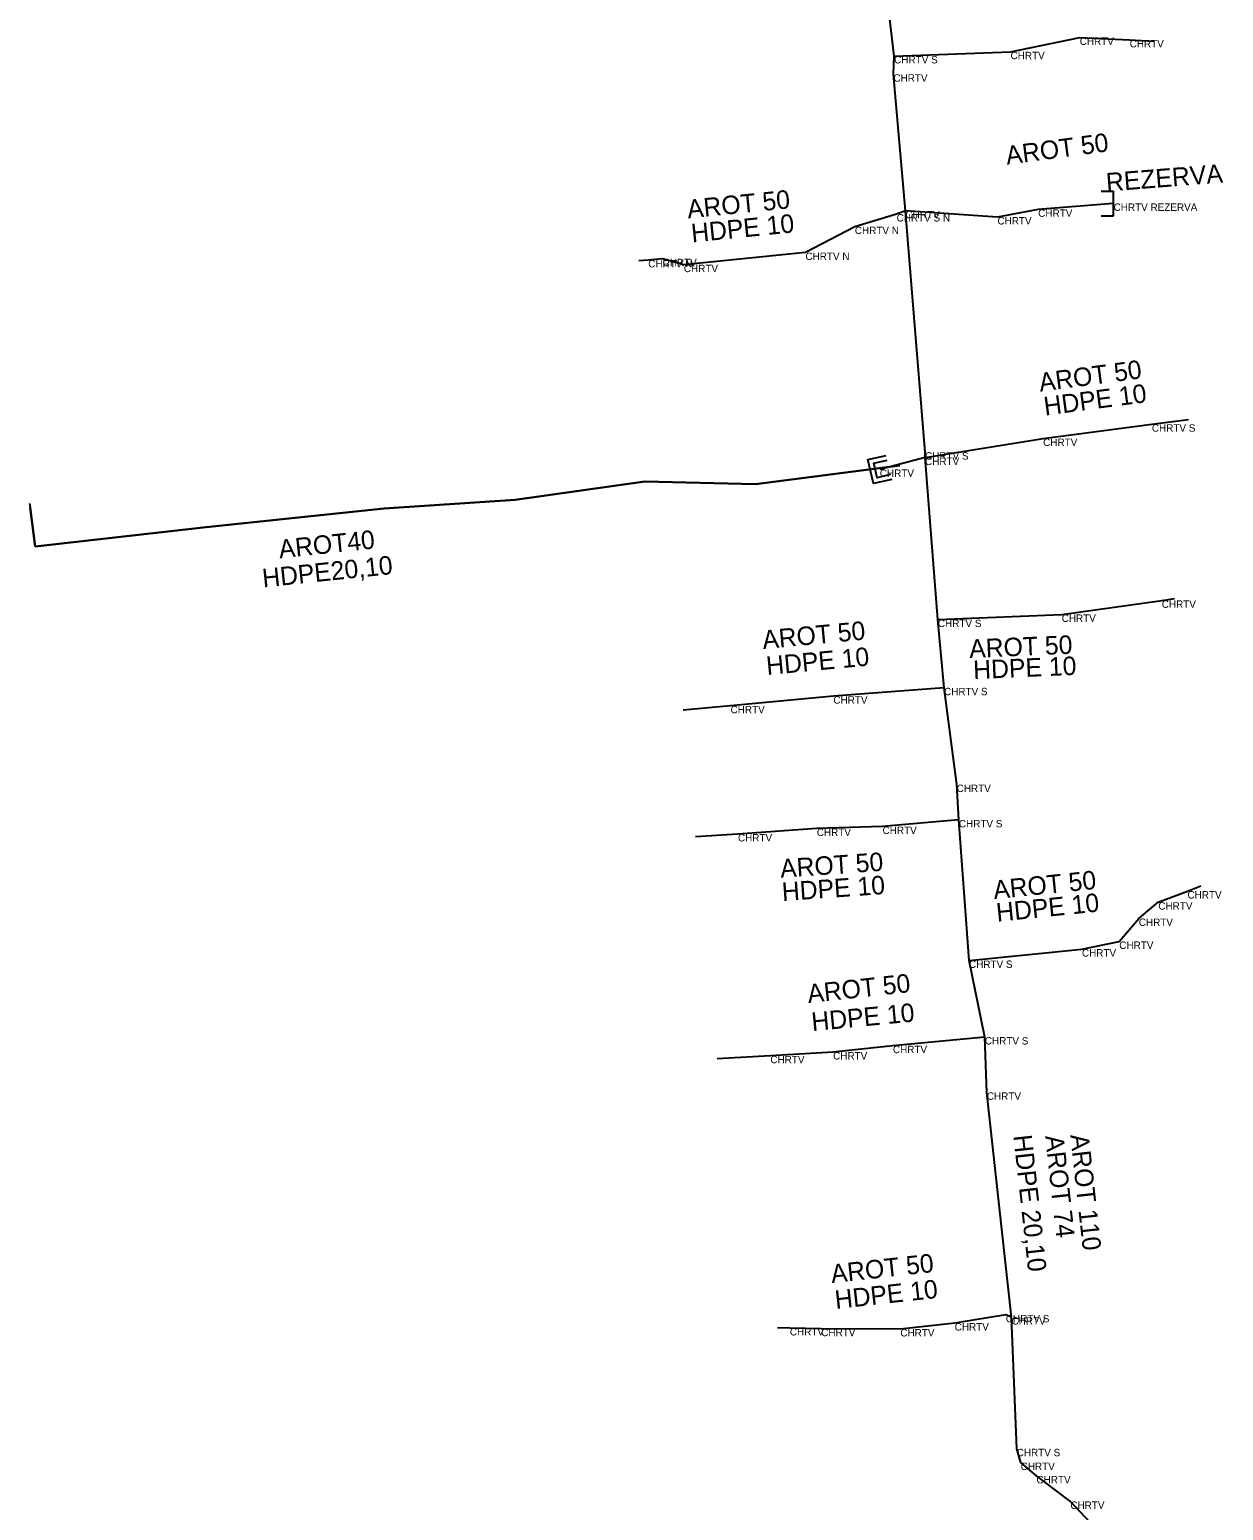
# Model space of a CAD drawing. Extents: x -651943 to -618711, y -1138561 to -1100552.
# Drawn here: x -640946.5 to -640898.2, y -1114680.8 to -1114620.9 of the extents above; entities that cross this region are included whole.
import ezdxf

# ---------------------------------------------------------------- set-up
doc = ezdxf.new("R2010")
doc.units = 0
for name, color, linetype in [('KT optika', 7, 'Continuous'), ('KT trasa', 7, 'Continuous'), ('KT zařízení', 7, 'Continuous')]:
    doc.layers.add(name, color=color, linetype=linetype)

# ---------------------------------------------------------------- blocks, each defined once
blk = doc.blocks.new('TVREZ_3')
at = {"layer": 'KT zařízení'}
for p, q in [((-0.05, 0.05), (-0.0001, 0.05)), ((0, -0.05), (-0.0001, 0.05)), ((-0.05, -0.0499), (0, -0.05))]:
    blk.add_line(p, q, dxfattribs=at)
blk = doc.blocks.new('KKKM')
at = {"layer": 'KT zařízení'}
for points in [[(-0.0559, 0.03), (0, 0.03), (0, -0.03), (-0.0558, -0.03)], [(-0.0558, 0.05), (0.02, 0.05), (0.02, -0.05), (-0.0558, -0.05)]]:
    blk.add_lwpolyline(points, dxfattribs=at)

msp = doc.modelspace()

# ---------------------------------------------------------------- linework, layer by layer
at = {"layer": 'KT optika'}
for p, q in [((-640911.49, -1114621.95), (-640912.46, -1114613.64)), ((-640906.78, -1114621.78), (-640903.98, -1114621.2)), ((-640911.52, -1114622.69), (-640911.49, -1114621.95)), ((-640911.49, -1114621.95), (-640906.78, -1114621.78)), ((-640911.03, -1114628.22), (-640911.52, -1114622.69)), ((-640911.39, -1114628.35), (-640913.08, -1114628.86)), ((-640911.03, -1114628.22), (-640911.39, -1114628.35)), ((-640910.24, -1114637.99), (-640911.03, -1114628.22)), ((-640913.08, -1114628.86), (-640915.08, -1114629.91)), ((-640920, -1114630.4), (-640920.86, -1114630.16)), ((-640915.08, -1114629.91), (-640920, -1114630.4)), ((-640910.24, -1114638.21), (-640905.46, -1114637.44)), ((-640910.24, -1114638.21), (-640912.07, -1114638.69)), ((-640910.24, -1114638.21), (-640910.24, -1114637.99)), ((-640909.72, -1114644.77), (-640910.24, -1114638.21)), ((-640917.1, -1114639.29), (-640911.26, -1114638.53)), ((-640926.83, -1114639.92), (-640921.58, -1114639.18)), ((-640921.58, -1114639.18), (-640917.1, -1114639.29)), ((-640932.13, -1114640.27), (-640926.83, -1114639.92)), ((-640946.475, -1114640.068), (-640946.46, -1114640.23)), ((-640946.46, -1114640.23), (-640946.25, -1114641.81)), ((-640939.33, -1114641.02), (-640932.13, -1114640.27)), ((-640946.25, -1114641.81), (-640939.33, -1114641.02)), ((-640909.72, -1114644.77), (-640904.71, -1114644.56)), ((-640909.47, -1114647.53), (-640909.72, -1114644.77)), ((-640909.47, -1114647.53), (-640913.95, -1114647.87)), ((-640908.96, -1114651.45), (-640909.47, -1114647.53)), ((-640908.87, -1114652.88), (-640908.96, -1114651.45)), ((-640911.96, -1114653.15), (-640914.62, -1114653.23)), ((-640908.87, -1114652.88), (-640911.96, -1114653.15)), ((-640908.46, -1114658.57), (-640908.87, -1114652.88)), ((-640901.59, -1114656.87), (-640900.8, -1114656.21)), ((-640902.38, -1114657.8), (-640901.59, -1114656.87)), ((-640903.89, -1114658.11), (-640902.38, -1114657.8)), ((-640908.46, -1114658.57), (-640903.89, -1114658.11)), ((-640907.82, -1114661.67), (-640908.46, -1114658.57)), ((-640911.54, -1114662.02), (-640913.96, -1114662.28)), ((-640907.82, -1114661.67), (-640911.54, -1114662.02)), ((-640907.74, -1114663.91), (-640907.82, -1114661.67)), ((-640906.74, -1114673.01), (-640907.74, -1114663.91)), ((-640906.97, -1114672.92), (-640909.04, -1114673.25)), ((-640906.74, -1114673.01), (-640906.97, -1114672.92)), ((-640911.24, -1114673.49), (-640914.44, -1114673.48)), ((-640909.04, -1114673.25), (-640911.24, -1114673.49)), ((-640906.53, -1114678.34), (-640906.74, -1114673.01)), ((-640906.37, -1114678.9), (-640906.53, -1114678.34)), ((-640905.73, -1114679.44), (-640906.37, -1114678.9)), ((-640904.36, -1114680.47), (-640905.73, -1114679.44)), ((-640903.35, -1114681.54), (-640904.36, -1114680.47))]:
    msp.add_line(p, q, dxfattribs=at)
for points in [[(-640903.98, -1114621.2), (-640901.96, -1114621.3), (-640900.999, -1114621.348)], [(-640920.86, -1114630.16), (-640921.44, -1114630.21), (-640921.817, -1114630.242)], [(-640905.46, -1114637.44), (-640901.06, -1114636.86), (-640899.576, -1114636.664)], [(-640904.71, -1114644.56), (-640900.66, -1114643.99), (-640900.146, -1114643.918)], [(-640913.95, -1114647.87), (-640918.11, -1114648.26), (-640920.032, -1114648.44)], [(-640914.62, -1114653.23), (-640917.81, -1114653.45), (-640919.534, -1114653.569)], [(-640900.8, -1114656.21), (-640899.62, -1114655.76), (-640899.076, -1114655.553)], [(-640913.96, -1114662.28), (-640916.5, -1114662.43), (-640918.659, -1114662.557)], [(-640914.44, -1114673.48), (-640915.71, -1114673.45), (-640916.206, -1114673.438)]]:
    msp.add_lwpolyline(points, dxfattribs=at)
at = {"layer": 'KT trasa'}
for p, q in [((-640911.49, -1114621.95), (-640912.46, -1114613.64)), ((-640906.78, -1114621.78), (-640903.98, -1114621.2)), ((-640911.52, -1114622.69), (-640911.49, -1114621.95)), ((-640911.49, -1114621.95), (-640906.78, -1114621.78)), ((-640911.03, -1114628.22), (-640911.52, -1114622.69)), ((-640911.39, -1114628.35), (-640913.08, -1114628.86)), ((-640911.03, -1114628.22), (-640911.39, -1114628.35)), ((-640910.24, -1114637.99), (-640911.03, -1114628.22)), ((-640913.08, -1114628.86), (-640915.08, -1114629.91)), ((-640920, -1114630.4), (-640920.86, -1114630.16)), ((-640915.08, -1114629.91), (-640920, -1114630.4)), ((-640910.24, -1114638.21), (-640905.46, -1114637.44)), ((-640910.24, -1114638.21), (-640912.07, -1114638.69)), ((-640910.24, -1114638.21), (-640910.24, -1114637.99)), ((-640909.72, -1114644.77), (-640910.24, -1114638.21)), ((-640917.1, -1114639.29), (-640911.26, -1114638.53)), ((-640926.83, -1114639.92), (-640921.58, -1114639.18)), ((-640921.58, -1114639.18), (-640917.1, -1114639.29)), ((-640932.13, -1114640.27), (-640926.83, -1114639.92)), ((-640946.475, -1114640.068), (-640946.46, -1114640.23)), ((-640946.46, -1114640.23), (-640946.25, -1114641.81)), ((-640939.33, -1114641.02), (-640932.13, -1114640.27)), ((-640946.25, -1114641.81), (-640939.33, -1114641.02)), ((-640909.72, -1114644.77), (-640904.71, -1114644.56)), ((-640909.47, -1114647.53), (-640909.72, -1114644.77)), ((-640909.47, -1114647.53), (-640913.95, -1114647.87)), ((-640908.96, -1114651.45), (-640909.47, -1114647.53)), ((-640908.87, -1114652.88), (-640908.96, -1114651.45)), ((-640911.96, -1114653.15), (-640914.62, -1114653.23)), ((-640908.87, -1114652.88), (-640911.96, -1114653.15)), ((-640908.46, -1114658.57), (-640908.87, -1114652.88)), ((-640901.59, -1114656.87), (-640900.8, -1114656.21)), ((-640902.38, -1114657.8), (-640901.59, -1114656.87)), ((-640903.89, -1114658.11), (-640902.38, -1114657.8)), ((-640908.46, -1114658.57), (-640903.89, -1114658.11)), ((-640907.82, -1114661.67), (-640908.46, -1114658.57)), ((-640911.54, -1114662.02), (-640913.96, -1114662.28)), ((-640907.82, -1114661.67), (-640911.54, -1114662.02)), ((-640907.74, -1114663.91), (-640907.82, -1114661.67)), ((-640906.74, -1114673.01), (-640907.74, -1114663.91)), ((-640906.97, -1114672.92), (-640909.04, -1114673.25)), ((-640906.74, -1114673.01), (-640906.97, -1114672.92)), ((-640911.24, -1114673.49), (-640914.44, -1114673.48)), ((-640909.04, -1114673.25), (-640911.24, -1114673.49)), ((-640906.53, -1114678.34), (-640906.74, -1114673.01)), ((-640906.37, -1114678.9), (-640906.53, -1114678.34)), ((-640905.73, -1114679.44), (-640906.37, -1114678.9)), ((-640904.36, -1114680.47), (-640905.73, -1114679.44)), ((-640903.35, -1114681.54), (-640904.36, -1114680.47))]:
    msp.add_line(p, q, dxfattribs=at)
for points in [[(-640903.98, -1114621.2), (-640901.96, -1114621.3), (-640900.999, -1114621.348)], [(-640920.86, -1114630.16), (-640921.44, -1114630.21), (-640921.817, -1114630.242)], [(-640905.46, -1114637.44), (-640901.06, -1114636.86), (-640899.576, -1114636.664)], [(-640904.71, -1114644.56), (-640900.66, -1114643.99), (-640900.146, -1114643.918)], [(-640913.95, -1114647.87), (-640918.11, -1114648.26), (-640920.032, -1114648.44)], [(-640914.62, -1114653.23), (-640917.81, -1114653.45), (-640919.534, -1114653.569)], [(-640900.8, -1114656.21), (-640899.62, -1114655.76), (-640899.076, -1114655.553)], [(-640913.96, -1114662.28), (-640916.5, -1114662.43), (-640918.659, -1114662.557)], [(-640914.44, -1114673.48), (-640915.71, -1114673.45), (-640916.206, -1114673.438)]]:
    msp.add_lwpolyline(points, dxfattribs=at)
at = {"layer": 'KT zařízení'}
for p, q in [((-640910.24, -1114638.21), (-640912.07, -1114638.69)), ((-640911.26, -1114638.53), (-640917.1, -1114639.29)), ((-640921.58, -1114639.18), (-640926.83, -1114639.92)), ((-640917.1, -1114639.29), (-640921.58, -1114639.18)), ((-640926.83, -1114639.92), (-640932.13, -1114640.27)), ((-640946.475, -1114640.068), (-640946.46, -1114640.23)), ((-640946.25, -1114641.81), (-640946.46, -1114640.23)), ((-640932.13, -1114640.27), (-640939.33, -1114641.02)), ((-640939.33, -1114641.02), (-640946.25, -1114641.81))]:
    msp.add_line(p, q, dxfattribs=at)
for points in [[(-640903.35, -1114681.54), (-640904.36, -1114680.47), (-640905.73, -1114679.44), (-640906.37, -1114678.9), (-640906.53, -1114678.34), (-640906.74, -1114673.01), (-640907.74, -1114663.91), (-640907.82, -1114661.67), (-640908.46, -1114658.57), (-640908.87, -1114652.88), (-640908.96, -1114651.45), (-640909.47, -1114647.53), (-640909.72, -1114644.77), (-640910.24, -1114638.21), (-640910.24, -1114637.99), (-640911.03, -1114628.22), (-640911.52, -1114622.69), (-640911.49, -1114621.95), (-640912.46, -1114613.64)], [(-640911.49, -1114621.95), (-640906.78, -1114621.78), (-640903.98, -1114621.2), (-640901.96, -1114621.3), (-640900.999, -1114621.348)], [(-640902.61, -1114627.92), (-640905.66, -1114628.16), (-640907.31, -1114628.47), (-640911.03, -1114628.22)], [(-640911.39, -1114628.35), (-640913.08, -1114628.86), (-640915.08, -1114629.91), (-640920, -1114630.4), (-640920.86, -1114630.16), (-640921.44, -1114630.21), (-640921.817, -1114630.242)], [(-640910.24, -1114638.21), (-640905.46, -1114637.44), (-640901.06, -1114636.86), (-640899.576, -1114636.664)], [(-640909.72, -1114644.77), (-640904.71, -1114644.56), (-640900.66, -1114643.99), (-640900.146, -1114643.918)], [(-640909.47, -1114647.53), (-640913.95, -1114647.87), (-640918.11, -1114648.26), (-640920.032, -1114648.44)], [(-640908.87, -1114652.88), (-640911.96, -1114653.15), (-640914.62, -1114653.23), (-640917.81, -1114653.45), (-640919.534, -1114653.569)], [(-640908.46, -1114658.57), (-640903.89, -1114658.11), (-640902.38, -1114657.8), (-640901.59, -1114656.87), (-640900.8, -1114656.21), (-640899.62, -1114655.76), (-640899.076, -1114655.553)], [(-640907.82, -1114661.67), (-640911.54, -1114662.02), (-640913.96, -1114662.28), (-640916.5, -1114662.43), (-640918.659, -1114662.557)], [(-640906.97, -1114672.92), (-640909.04, -1114673.25), (-640911.24, -1114673.49), (-640914.44, -1114673.48), (-640915.71, -1114673.45), (-640916.206, -1114673.438)]]:
    msp.add_lwpolyline(points, dxfattribs=at)

# ---------------------------------------------------------------- block references
at = {"layer": 'KT zařízení', "xscale": 10, "yscale": 10}
msp.add_blockref('TVREZ_3', (-640902.61, -1114627.92), dxfattribs=at)
at = {"layer": 'KT zařízení', "xscale": 9.999976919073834, "yscale": 9.999976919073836, "rotation": -166.9366503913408}
msp.add_blockref('KKKM', (-640912.247, -1114638.731), dxfattribs=at)

# ---------------------------------------------------------------- texts
at = {"layer": 'KT zařízení'}
for s, p in [('CHRTV', (-640903.98, -1114621.5)), ('CHRTV', (-640901.96, -1114621.6)), ('CHRTV S', (-640911.49, -1114622.25)), ('CHRTV', (-640906.78, -1114622.08)), ('CHRTV', (-640911.52, -1114622.99)), ('CHRTV REZERVA', (-640902.61, -1114628.22)), ('CHRTV S N', (-640911.39, -1114628.65)), ('CHRTV', (-640911.03, -1114628.52)), ('CHRTV', (-640907.31, -1114628.77)), ('CHRTV', (-640905.66, -1114628.46)), ('CHRTV N', (-640913.08, -1114629.16)), ('CHRTV N', (-640921.44, -1114630.51)), ('CHRTV', (-640920.86, -1114630.46)), ('CHRTV', (-640920, -1114630.7)), ('CHRTV N', (-640915.08, -1114630.21)), ('CHRTV S', (-640901.06, -1114637.16)), ('CHRTV', (-640905.46, -1114637.74)), ('CHRTV S', (-640910.24, -1114638.29)), ('CHRTV', (-640910.24, -1114638.51)), ('CHRTV', (-640912.07, -1114638.99)), ('CHRTV', (-640900.66, -1114644.29)), ('CHRTV S', (-640909.72, -1114645.07)), ('CHRTV', (-640904.71, -1114644.86)), ('CHRTV S', (-640909.47, -1114647.83)), ('CHRTV', (-640918.11, -1114648.56)), ('CHRTV', (-640913.95, -1114648.17)), ('CHRTV', (-640908.96, -1114651.75)), ('CHRTV', (-640911.96, -1114653.45)), ('CHRTV S', (-640908.87, -1114653.18)), ('CHRTV', (-640917.81, -1114653.75)), ('CHRTV', (-640914.62, -1114653.53)), ('CHRTV', (-640900.8, -1114656.51)), ('CHRTV', (-640899.62, -1114656.06)), ('CHRTV', (-640901.59, -1114657.17)), ('CHRTV', (-640902.38, -1114658.1)), ('CHRTV S', (-640908.46, -1114658.87)), ('CHRTV', (-640903.89, -1114658.41)), ('CHRTV', (-640911.54, -1114662.32)), ('CHRTV S', (-640907.82, -1114661.97)), ('CHRTV', (-640916.5, -1114662.73)), ('CHRTV', (-640913.96, -1114662.58)), ('CHRTV', (-640907.74, -1114664.21)), ('CHRTV S', (-640906.97, -1114673.22)), ('CHRTV', (-640915.71, -1114673.75)), ('CHRTV', (-640914.44, -1114673.78)), ('CHRTV', (-640911.24, -1114673.79)), ('CHRTV', (-640909.04, -1114673.55)), ('CHRTV', (-640906.74, -1114673.31)), ('CHRTV S', (-640906.53, -1114678.64)), ('CHRTV', (-640906.37, -1114679.2)), ('CHRTV', (-640905.73, -1114679.74)), ('CHRTV', (-640904.36, -1114680.77))]:
    msp.add_text(s, height=0.3, dxfattribs=at).set_placement(p)
for s, rotation, p in [('AROT 50', 7.50933, (-640906.925, -1114626.351)), ('REZERVA', 4.49925, (-640902.888, -1114627.44)), ('AROT 50', 5.68753, (-640919.833, -1114628.525)), ('HDPE 10', 5.68753, (-640919.666, -1114629.499)), ('AROT 50', 7.50933, (-640905.582, -1114635.54)), ('HDPE 10', 7.50933, (-640905.385, -1114636.508)), ('AROT40', 5.94686, (-640936.358, -1114642.289)), ('HDPE20,10', 5.94686, (-640937.023, -1114643.468)), ('AROT 50', 5.35583, (-640916.792, -1114645.961)), ('AROT 50', 2.40021, (-640908.439, -1114646.323)), ('HDPE 10', 5.35583, (-640916.633, -1114647.015)), ('HDPE 10', 2.40021, (-640908.278, -1114647.178)), ('AROT 50', 3.94519, (-640916.081, -1114655.222)), ('AROT 50', 5.74783, (-640907.444, -1114656.086)), ('HDPE 10', 3.94519, (-640916.01, -1114656.163)), ('HDPE 10', 5.74783, (-640907.323, -1114657.002)), ('AROT 50', 6.13222, (-640914.961, -1114660.291)), ('HDPE 10', 5.37491, (-640914.802, -1114661.429)), ('HDPE 20,10', 276.27108, (-640906.67, -1114665.662)), ('AROT 74', 276.27108, (-640905.382, -1114665.676)), ('AROT 110', 276.27108, (-640904.366, -1114665.635)), ('AROT 50', 6.22583, (-640914.014, -1114671.631)), ('HDPE 10', 6.22583, (-640913.85, -1114672.68))]:
    msp.add_text(s, height=0.75, rotation=rotation, dxfattribs=at).set_placement(p)

doc.saveas('drawing.dxf')
